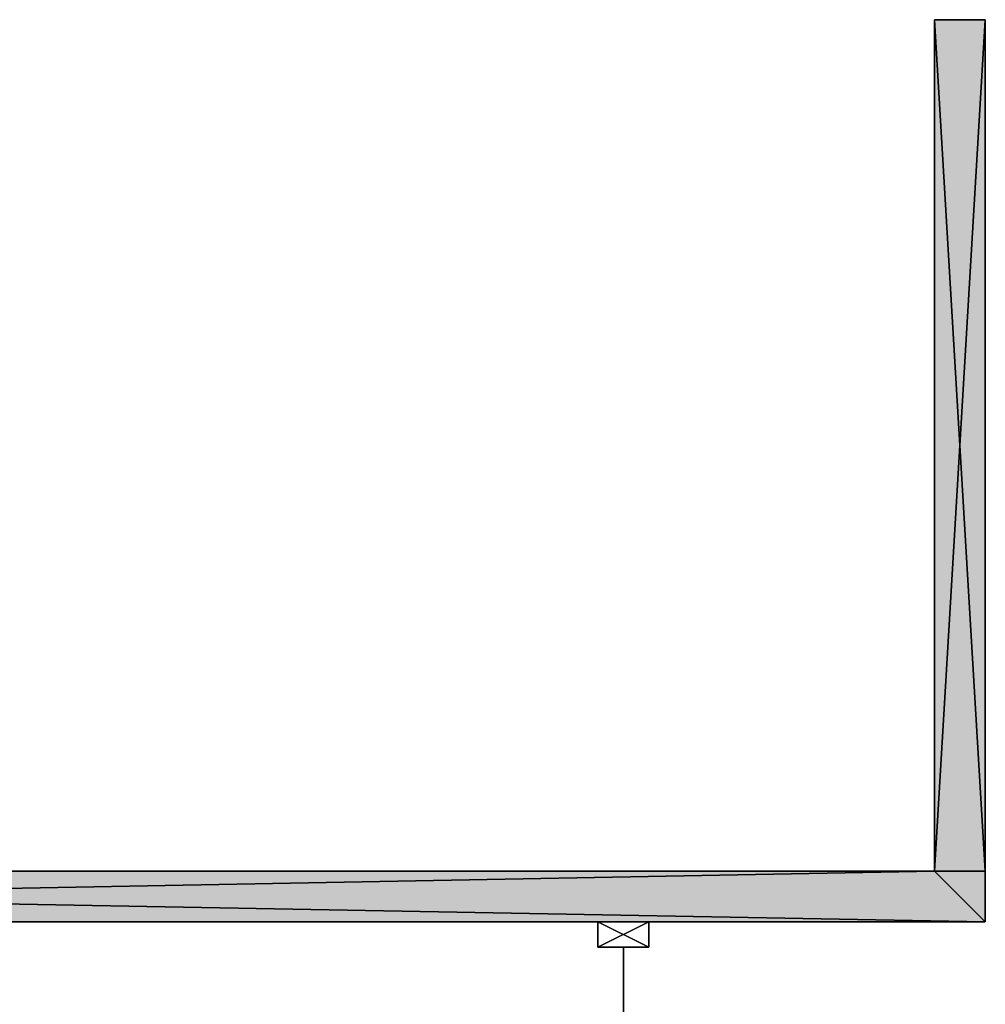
# Model space of a CAD drawing. Header units: inches. Extents: x 15 to 546804, y -66 to 267312.
# Tile 261 of 478: x 404617 to 406517, y 136093 to 138031. Entities that reach past the tile are written whole.
import ezdxf

# ---------------------------------------------------------------- set-up
doc = ezdxf.new("R2010")
doc.units = ezdxf.units.IN
doc.header["$MEASUREMENT"] = 0

msp = doc.modelspace()

# ---------------------------------------------------------------- hatches: boundary and pattern name
at = {"lineweight": 20}
h = msp.add_hatch(color=7, dxfattribs=at)
h.dxf.hatch_style = 1
h.paths.add_polyline_path([(406517.1, 138030.7), (406417.1, 138030.7), (406417.1, 136355.7), (406517.1, 136355.7)])
h.paths.add_polyline_path([(406517.1, 136355.7), (406417.1, 136355.7), (404282.1, 136355.7), (404282.1, 136255.7), (406517.1, 136255.7)])
h.paths.add_polyline_path([(404282.1, 136355.7), (404282.1, 136355.7), (401067.1, 136355.7), (401067.1, 136255.7), (404282.1, 136255.7)])
h.paths.add_polyline_path([(404382.1, 137110.7), (404282.1, 137110.7), (404282.1, 136355.7), (404382.1, 136355.7)])

# ---------------------------------------------------------------- linework, layer by layer
at = {"color": 7}
for p, q in [((406417.1, 138030.7, 300), (406417.1, 136355.7, 300)), ((406517.1, 138030.7, 300), (406417.1, 138030.7, 300)), ((406517.1, 138030.7, 3000), (406417.1, 138030.7, 3000)), ((406417.1, 138030.7, 3000), (406417.1, 136355.7, 3000)), ((406417.1, 138030.7, 300), (406417.1, 138030.7, 3000)), ((406517.1, 136355.7, 300), (406517.1, 138030.7, 300)), ((406517.1, 138030.7, 300), (406517.1, 138030.7, 3000)), ((406517.1, 136355.7, 3000), (406517.1, 138030.7, 3000)), ((401067.1, 136355.7, 3000), (406417.1, 136355.7, 3000)), ((401067.1, 136355.7, 300), (406417.1, 136355.7, 300)), ((406417.1, 136355.7, 3000), (406517.1, 136355.7, 3000)), ((406417.1, 136355.7, 300), (406417.1, 136355.7, 3000)), ((406417.1, 136355.7, 300), (406517.1, 136355.7, 300)), ((406517.1, 136355.7, 300), (406517.1, 136255.7, 300)), ((406517.1, 136355.7, 3000), (406517.1, 136255.7, 3000)), ((406517.1, 136355.7, 300), (406517.1, 136355.7, 3000)), ((406517.1, 136255.7, 300), (401067.1, 136255.7, 300)), ((406517.1, 136255.7, 3000), (401067.1, 136255.7, 3000)), ((405755.1, 136205.7, 3000), (405755.1, 136255.7, 3000)), ((405755.1, 136255.7, 3000), (405855.1, 136255.7, 3000)), ((405755.1, 136255.7, 300), (405855.1, 136255.7, 300)), ((405755.1, 136255.7, 300), (405755.1, 136255.7, 3000)), ((405755.1, 136205.7, 300), (405755.1, 136255.7, 300)), ((405855.1, 136255.7, 3000), (405855.1, 136205.7, 3000)), ((405855.1, 136255.7, 300), (405855.1, 136205.7, 300)), ((405855.1, 136255.7, 300), (405855.1, 136255.7, 3000)), ((406517.1, 136255.7, 300), (406517.1, 136255.7, 3000)), ((405855.1, 136205.7, 300), (405755.1, 136205.7, 300)), ((405855.1, 136205.7, 3000), (405755.1, 136205.7, 3000)), ((405755.1, 136205.7, 300), (405755.1, 136205.7, 3000)), ((405805.1, 136205.7, 3000), (405805.1, 136205.7, 300)), ((405805.1, 136205.7, 300), (405805.1, 133305.7, 300)), ((405805.1, 133305.7, 3000), (405805.1, 136205.7, 3000)), ((405855.1, 136205.7, 300), (405855.1, 136205.7, 3000))]:
    msp.add_line(p, q, dxfattribs=at)

# ---------------------------------------------------------------- meshes
mesh = msp.add_polyface(dxfattribs=at)
corners = [(406517.1, 138030.7, 300), (406417.1, 136355.7, 300), (406417.1, 138030.7, 300), (406517.1, 136355.7, 300)]
mesh.append_faces([[corners[k] for k in face] for face in [(0, 1, 2), (1, 0, 3)]], dxfattribs={"vtx0": -1, "color": 7})
mesh = msp.add_polyface(dxfattribs=at)
corners = [(406517.1, 136355.7, 3000), (406417.1, 138030.7, 3000), (406417.1, 136355.7, 3000), (406517.1, 138030.7, 3000)]
mesh.append_faces([[corners[k] for k in face] for face in [(0, 1, 2), (1, 0, 3)]], dxfattribs={"vtx0": -1, "color": 7})
mesh = msp.add_polyface(dxfattribs=at)
corners = [(406417.1, 138030.7, 3000), (406417.1, 136355.7, 300), (406417.1, 136355.7, 3000), (406417.1, 138030.7, 300)]
mesh.append_faces([[corners[k] for k in face] for face in [(0, 1, 2), (1, 0, 3)]], dxfattribs={"vtx0": -1, "color": 7})
mesh = msp.add_polyface(dxfattribs=at)
corners = [(406417.1, 138030.7, 3000), (406517.1, 138030.7, 300), (406417.1, 138030.7, 300), (406517.1, 138030.7, 3000)]
mesh.append_faces([[corners[k] for k in face] for face in [(0, 1, 2), (1, 0, 3)]], dxfattribs={"vtx0": -1, "color": 7})
mesh = msp.add_polyface(dxfattribs=at)
corners = [(406517.1, 138030.7, 300), (406517.1, 136355.7, 3000), (406517.1, 136355.7, 300), (406517.1, 138030.7, 3000)]
mesh.append_faces([[corners[k] for k in face] for face in [(0, 1, 2), (1, 0, 3)]], dxfattribs={"vtx0": -1, "color": 7})
mesh = msp.add_polyface(dxfattribs=at)
corners = [(406517.1, 136255.7, 3000), (401067.1, 136355.7, 3000), (401067.1, 136255.7, 3000), (406417.1, 136355.7, 3000), (406517.1, 136355.7, 3000)]
mesh.append_faces([[corners[k] for k in face] for face in [(0, 1, 2), (3, 0, 4)]], dxfattribs={"vtx0": -1, "color": 7})
mesh.append_faces([[corners[k] for k in face] for face in [(1, 0, 3)]], dxfattribs={"vtx0": -1, "vtx1": -1, "color": 7})
mesh = msp.add_polyface(dxfattribs=at)
corners = [(401067.1, 136355.7, 3000), (406417.1, 136355.7, 300), (401067.1, 136355.7, 300), (406417.1, 136355.7, 3000)]
mesh.append_faces([[corners[k] for k in face] for face in [(0, 1, 2), (1, 0, 3)]], dxfattribs={"vtx0": -1, "color": 7})
mesh = msp.add_polyface(dxfattribs=at)
corners = [(406417.1, 136355.7, 300), (401067.1, 136255.7, 300), (401067.1, 136355.7, 300), (406517.1, 136255.7, 300), (406517.1, 136355.7, 300)]
mesh.append_faces([[corners[k] for k in face] for face in [(0, 1, 2), (3, 0, 4)]], dxfattribs={"vtx0": -1, "color": 7})
mesh.append_faces([[corners[k] for k in face] for face in [(1, 0, 3)]], dxfattribs={"vtx0": -1, "vtx1": -1, "color": 7})
mesh = msp.add_polyface(dxfattribs=at)
corners = [(406417.1, 136355.7, 3000), (406517.1, 136355.7, 300), (406417.1, 136355.7, 300), (406517.1, 136355.7, 3000)]
mesh.append_faces([[corners[k] for k in face] for face in [(0, 1, 2), (1, 0, 3)]], dxfattribs={"vtx0": -1, "color": 7})
mesh = msp.add_polyface(dxfattribs=at)
corners = [(406517.1, 136355.7, 300), (406517.1, 136255.7, 3000), (406517.1, 136255.7, 300), (406517.1, 136355.7, 3000)]
mesh.append_faces([[corners[k] for k in face] for face in [(0, 1, 2), (1, 0, 3)]], dxfattribs={"vtx0": -1, "color": 7})
mesh = msp.add_polyface(dxfattribs=at)
corners = [(406517.1, 136255.7, 3000), (401067.1, 136255.7, 300), (406517.1, 136255.7, 300), (401067.1, 136255.7, 3000)]
mesh.append_faces([[corners[k] for k in face] for face in [(0, 1, 2), (1, 0, 3)]], dxfattribs={"vtx0": -1, "color": 7})
mesh = msp.add_polyface(dxfattribs=at)
corners = [(405855.1, 136205.7, 3000), (405755.1, 136255.7, 3000), (405755.1, 136205.7, 3000), (405855.1, 136255.7, 3000)]
mesh.append_faces([[corners[k] for k in face] for face in [(0, 1, 2), (1, 0, 3)]], dxfattribs={"vtx0": -1, "color": 7})
mesh = msp.add_polyface(dxfattribs=at)
corners = [(405755.1, 136255.7, 3000), (405855.1, 136255.7, 300), (405755.1, 136255.7, 300), (405855.1, 136255.7, 3000)]
mesh.append_faces([[corners[k] for k in face] for face in [(0, 1, 2), (1, 0, 3)]], dxfattribs={"vtx0": -1, "color": 7})
mesh = msp.add_polyface(dxfattribs=at)
corners = [(405855.1, 136255.7, 300), (405755.1, 136205.7, 300), (405755.1, 136255.7, 300), (405855.1, 136205.7, 300)]
mesh.append_faces([[corners[k] for k in face] for face in [(0, 1, 2), (1, 0, 3)]], dxfattribs={"vtx0": -1, "color": 7})
mesh = msp.add_polyface(dxfattribs=at)
corners = [(405755.1, 136255.7, 3000), (405755.1, 136205.7, 300), (405755.1, 136205.7, 3000), (405755.1, 136255.7, 300)]
mesh.append_faces([[corners[k] for k in face] for face in [(0, 1, 2), (1, 0, 3)]], dxfattribs={"vtx0": -1, "color": 7})
mesh = msp.add_polyface(dxfattribs=at)
corners = [(405855.1, 136255.7, 300), (405855.1, 136205.7, 3000), (405855.1, 136205.7, 300), (405855.1, 136255.7, 3000)]
mesh.append_faces([[corners[k] for k in face] for face in [(0, 1, 2), (1, 0, 3)]], dxfattribs={"vtx0": -1, "color": 7})
mesh = msp.add_polyface(dxfattribs=at)
corners = [(405855.1, 136205.7, 3000), (405755.1, 136205.7, 300), (405855.1, 136205.7, 300), (405755.1, 136205.7, 3000)]
mesh.append_faces([[corners[k] for k in face] for face in [(0, 1, 2), (1, 0, 3)]], dxfattribs={"vtx0": -1, "color": 7})
mesh = msp.add_polyface(dxfattribs=at)
corners = [(405805.1, 136205.7, 3000), (405805.1, 133305.7, 300), (405805.1, 133305.7, 3000), (405805.1, 136205.7, 300)]
mesh.append_faces([[corners[k] for k in face] for face in [(0, 1, 2), (1, 0, 3)]], dxfattribs={"vtx0": -1, "color": 7})

doc.saveas('drawing.dxf')
